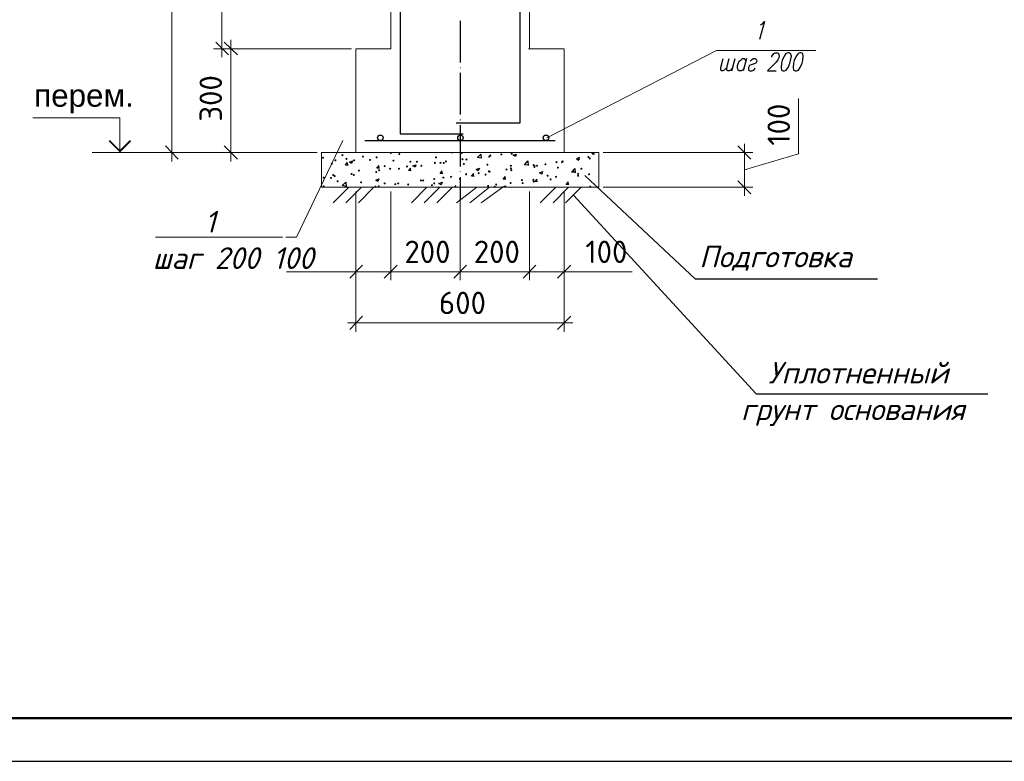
# Model space of a CAD drawing. Extents: x 4085 to 16701, y -65 to 10948.
# Tile 262 of 268: x 15487 to 15601, y 10638 to 10724. Entities that reach past the tile are written whole.
import ezdxf

# ---------------------------------------------------------------- set-up
doc = ezdxf.new("R2010")
doc.units = 0
doc.header["$MEASUREMENT"] = 0
doc.linetypes.add('CONTI', pattern=[0])
doc.layers.get('0').update_dxf_attribs({"color": 250, "linetype": 'CONTI'})
for name, color, linetype in [('PDF _100_EXPLICATION', 7, 'Continuous'), ('PDF _ELE. Электрооборудование (Powet equip.)', 7, 'Continuous'), ('PDF _STR. TEXT RU', 7, 'Continuous'), ('PDF _арматура', 7, 'Continuous'), ('PDF _ось', 7, 'Continuous'), ('PDF _Рамка (Sheet frame)', 7, 'Continuous'), ('PDF _Текст', 7, 'Continuous')]:
    doc.layers.add(name, color=color, linetype=linetype)
doc.styles.add('PDF Arial', font='arial.ttf')
doc.styles.add('PDF ISOCPEUR', font='isocpeur.TTF')
doc.styles.add('PDF ISOCPEUR Italic', font='isocpeui.ttf')

# ---------------------------------------------------------------- blocks, each defined once
blk = doc.blocks.new('A$Cc4c8f544')
at = {"layer": 'PDF _ELE. Электрооборудование (Powet equip.)', "transparency": 33554559}
for points in [[(-25302, -9410), (-25306, -9402), (-25315, -9398), (-25323, -9402), (-25327, -9410), (-25323, -9419), (-25315, -9423), (-25306, -9419)], [(-25077, -9381), (-25082, -9372), (-25090, -9368), (-25099, -9372), (-25103, -9381), (-25099, -9389), (-25090, -9393), (-25082, -9389)], [(-25031, -9423), (-25035, -9415), (-25044, -9410), (-25052, -9415), (-25056, -9423), (-25052, -9432), (-25044, -9436), (-25035, -9432)], [(-25031, -9423), (-25035, -9415), (-25044, -9410), (-25052, -9415), (-25056, -9423), (-25052, -9432), (-25044, -9436), (-25035, -9432)], [(-24840, -9398), (-24845, -9389), (-24853, -9385), (-24862, -9389), (-24866, -9398), (-24862, -9406), (-24853, -9410), (-24845, -9406)], [(-24760, -9436), (-24764, -9427), (-24773, -9423), (-24781, -9427), (-24785, -9436), (-24781, -9444), (-24773, -9448), (-24764, -9444)], [(-24684, -9406), (-24688, -9398), (-24696, -9393), (-24705, -9398), (-24709, -9406), (-24705, -9415), (-24696, -9419), (-24688, -9415)], [(-24519, -9355), (-24523, -9347), (-24531, -9343), (-24540, -9347), (-24544, -9355), (-24540, -9364), (-24531, -9368), (-24523, -9364)], [(-24421, -9368), (-24426, -9360), (-24434, -9355), (-24442, -9360), (-24447, -9368), (-24442, -9376), (-24434, -9381), (-24426, -9376)], [(-23998, -9406), (-24002, -9398), (-24011, -9393), (-24019, -9398), (-24023, -9406), (-24019, -9415), (-24011, -9419), (-24002, -9415)], [(-23702, -9355), (-23706, -9347), (-23714, -9343), (-23723, -9347), (-23727, -9355), (-23723, -9364), (-23714, -9368), (-23706, -9364)], [(-23693, -9427), (-23697, -9419), (-23706, -9415), (-23714, -9419), (-23719, -9427), (-23714, -9436), (-23706, -9440), (-23697, -9436)], [(-23647, -9432), (-23651, -9423), (-23659, -9419), (-23668, -9423), (-23672, -9432), (-23668, -9440), (-23659, -9444), (-23651, -9440)], [(-23384, -9398), (-23388, -9389), (-23397, -9385), (-23405, -9389), (-23409, -9398), (-23405, -9406), (-23397, -9410), (-23388, -9406)], [(-23371, -9385), (-23376, -9376), (-23384, -9372), (-23393, -9376), (-23397, -9385), (-23393, -9393), (-23384, -9398), (-23376, -9393)], [(-23244, -9372), (-23249, -9364), (-23257, -9360), (-23266, -9364), (-23270, -9372), (-23266, -9381), (-23257, -9385), (-23249, -9381)], [(-23126, -9364), (-23130, -9355), (-23139, -9351), (-23147, -9355), (-23151, -9364), (-23147, -9372), (-23139, -9376), (-23130, -9372)], [(-22351, -9427), (-22355, -9419), (-22364, -9415), (-22372, -9419), (-22376, -9427), (-22372, -9436), (-22364, -9440), (-22355, -9436)], [(-22241, -9402), (-22245, -9393), (-22254, -9389), (-22262, -9393), (-22266, -9402), (-22262, -9410), (-22254, -9415), (-22245, -9410)], [(-22224, -9419), (-22228, -9410), (-22237, -9406), (-22245, -9410), (-22249, -9419), (-22245, -9427), (-22237, -9432), (-22228, -9427)], [(-25200, -9478), (-25204, -9470), (-25213, -9465), (-25221, -9470), (-25226, -9478), (-25221, -9487), (-25213, -9491), (-25204, -9487)], [(-25158, -9440), (-25162, -9432), (-25171, -9427), (-25179, -9432), (-25183, -9440), (-25179, -9448), (-25171, -9453), (-25162, -9448)], [(-24942, -9440), (-24946, -9432), (-24955, -9427), (-24963, -9432), (-24967, -9440), (-24963, -9448), (-24955, -9453), (-24946, -9448)], [(-24591, -9508), (-24595, -9499), (-24603, -9495), (-24612, -9499), (-24616, -9508), (-24612, -9516), (-24603, -9520), (-24595, -9516)], [(-24527, -9537), (-24531, -9529), (-24540, -9525), (-24548, -9529), (-24553, -9537), (-24548, -9546), (-24540, -9550), (-24531, -9546)], [(-24489, -9444), (-24493, -9436), (-24502, -9432), (-24510, -9436), (-24514, -9444), (-24510, -9453), (-24502, -9457), (-24493, -9453)], [(-24426, -9537), (-24430, -9529), (-24438, -9525), (-24447, -9529), (-24451, -9537), (-24447, -9546), (-24438, -9550), (-24430, -9546)], [(-24332, -9512), (-24337, -9503), (-24345, -9499), (-24354, -9503), (-24358, -9512), (-24354, -9520), (-24345, -9525), (-24337, -9520)], [(-24294, -9457), (-24299, -9448), (-24307, -9444), (-24315, -9448), (-24320, -9457), (-24315, -9465), (-24307, -9470), (-24299, -9465)], [(-24218, -9457), (-24222, -9448), (-24231, -9444), (-24239, -9448), (-24243, -9457), (-24239, -9465), (-24231, -9470), (-24222, -9465)], [(-24167, -9503), (-24172, -9495), (-24180, -9491), (-24188, -9495), (-24193, -9503), (-24188, -9512), (-24180, -9516), (-24172, -9512)], [(-24011, -9470), (-24015, -9461), (-24023, -9457), (-24032, -9461), (-24036, -9470), (-24032, -9478), (-24023, -9482), (-24015, -9478)], [(-23947, -9470), (-23951, -9461), (-23960, -9457), (-23968, -9461), (-23973, -9470), (-23968, -9478), (-23960, -9482), (-23951, -9478)], [(-23909, -9470), (-23913, -9461), (-23922, -9457), (-23930, -9461), (-23934, -9470), (-23930, -9478), (-23922, -9482), (-23913, -9478)], [(-23884, -9453), (-23888, -9444), (-23896, -9440), (-23905, -9444), (-23909, -9453), (-23905, -9461), (-23896, -9465), (-23888, -9461)], [(-23676, -9482), (-23680, -9474), (-23689, -9470), (-23697, -9474), (-23702, -9482), (-23697, -9491), (-23689, -9495), (-23680, -9491)], [(-23405, -9491), (-23409, -9482), (-23418, -9478), (-23426, -9482), (-23431, -9491), (-23426, -9499), (-23418, -9503), (-23409, -9499)], [(-23185, -9546), (-23189, -9537), (-23198, -9533), (-23206, -9537), (-23210, -9546), (-23206, -9554), (-23198, -9559), (-23189, -9554)], [(-23134, -9503), (-23139, -9495), (-23147, -9491), (-23155, -9495), (-23160, -9503), (-23155, -9512), (-23147, -9516), (-23139, -9512)], [(-23134, -9533), (-23139, -9525), (-23147, -9520), (-23155, -9525), (-23160, -9533), (-23155, -9542), (-23147, -9546), (-23139, -9542)], [(-22872, -9495), (-22876, -9487), (-22884, -9482), (-22893, -9487), (-22897, -9495), (-22893, -9503), (-22884, -9508), (-22876, -9503)], [(-22863, -9503), (-22868, -9495), (-22876, -9491), (-22884, -9495), (-22889, -9503), (-22884, -9512), (-22876, -9516), (-22868, -9512)], [(-22863, -9516), (-22868, -9508), (-22876, -9503), (-22884, -9508), (-22889, -9516), (-22884, -9525), (-22876, -9529), (-22868, -9525)], [(-22834, -9503), (-22838, -9495), (-22846, -9491), (-22855, -9495), (-22859, -9503), (-22855, -9512), (-22846, -9516), (-22838, -9512)], [(-22736, -9487), (-22741, -9478), (-22749, -9474), (-22757, -9478), (-22762, -9487), (-22757, -9495), (-22749, -9499), (-22741, -9495)], [(-22609, -9461), (-22614, -9453), (-22622, -9448), (-22630, -9453), (-22635, -9461), (-22630, -9470), (-22622, -9474), (-22614, -9470)], [(-22592, -9525), (-22597, -9516), (-22605, -9512), (-22614, -9516), (-22618, -9525), (-22614, -9533), (-22605, -9537), (-22597, -9533)], [(-22546, -9461), (-22550, -9453), (-22559, -9448), (-22567, -9453), (-22571, -9461), (-22567, -9470), (-22559, -9474), (-22550, -9470)], [(-22537, -9453), (-22542, -9444), (-22550, -9440), (-22559, -9444), (-22563, -9453), (-22559, -9461), (-22550, -9465), (-22542, -9461)], [(-22321, -9537), (-22326, -9529), (-22334, -9525), (-22343, -9529), (-22347, -9537), (-22343, -9546), (-22334, -9550), (-22326, -9546)], [(-25293, -9639), (-25298, -9631), (-25306, -9626), (-25315, -9631), (-25319, -9639), (-25315, -9647), (-25306, -9652), (-25298, -9647)], [(-25209, -9643), (-25213, -9635), (-25221, -9631), (-25230, -9635), (-25234, -9643), (-25230, -9652), (-25221, -9656), (-25213, -9652)], [(-25183, -9609), (-25188, -9601), (-25196, -9597), (-25204, -9601), (-25209, -9609), (-25204, -9618), (-25196, -9622), (-25188, -9618)], [(-25166, -9622), (-25171, -9614), (-25179, -9609), (-25188, -9614), (-25192, -9622), (-25188, -9631), (-25179, -9635), (-25171, -9631)], [(-24972, -9597), (-24976, -9588), (-24984, -9584), (-24993, -9588), (-24997, -9597), (-24993, -9605), (-24984, -9609), (-24976, -9605)], [(-24946, -9609), (-24950, -9601), (-24959, -9597), (-24967, -9601), (-24972, -9609), (-24967, -9618), (-24959, -9622), (-24950, -9618)], [(-24887, -9559), (-24891, -9550), (-24900, -9546), (-24908, -9550), (-24912, -9559), (-24908, -9567), (-24900, -9571), (-24891, -9567)], [(-24688, -9575), (-24692, -9567), (-24701, -9563), (-24709, -9567), (-24713, -9575), (-24709, -9584), (-24701, -9588), (-24692, -9584)], [(-24654, -9554), (-24658, -9546), (-24667, -9542), (-24675, -9546), (-24680, -9554), (-24675, -9563), (-24667, -9567), (-24658, -9563)], [(-24019, -9656), (-24023, -9647), (-24032, -9643), (-24040, -9647), (-24044, -9656), (-24040, -9664), (-24032, -9669), (-24023, -9664)], [(-23913, -9639), (-23917, -9631), (-23926, -9626), (-23934, -9631), (-23939, -9639), (-23934, -9647), (-23926, -9652), (-23917, -9647)], [(-23824, -9631), (-23829, -9622), (-23837, -9618), (-23846, -9622), (-23850, -9631), (-23846, -9639), (-23837, -9643), (-23829, -9639)], [(-23723, -9656), (-23727, -9647), (-23735, -9643), (-23744, -9647), (-23748, -9656), (-23744, -9664), (-23735, -9669), (-23727, -9664)], [(-23651, -9601), (-23655, -9592), (-23663, -9588), (-23672, -9592), (-23676, -9601), (-23672, -9609), (-23663, -9614), (-23655, -9609)], [(-23507, -9588), (-23511, -9580), (-23520, -9575), (-23528, -9580), (-23532, -9588), (-23528, -9597), (-23520, -9601), (-23511, -9597)], [(-23426, -9605), (-23431, -9597), (-23439, -9592), (-23448, -9597), (-23452, -9605), (-23448, -9614), (-23439, -9618), (-23431, -9614)], [(-23388, -9567), (-23393, -9559), (-23401, -9554), (-23409, -9559), (-23414, -9567), (-23409, -9575), (-23401, -9580), (-23393, -9575)], [(-23380, -9571), (-23384, -9563), (-23393, -9559), (-23401, -9563), (-23405, -9571), (-23401, -9580), (-23393, -9584), (-23384, -9580)], [(-23130, -9554), (-23134, -9546), (-23143, -9542), (-23151, -9546), (-23155, -9554), (-23151, -9563), (-23143, -9567), (-23134, -9563)], [(-22711, -9618), (-22715, -9609), (-22724, -9605), (-22732, -9609), (-22736, -9618), (-22732, -9626), (-22724, -9631), (-22715, -9626)], [(-22677, -9660), (-22681, -9652), (-22690, -9647), (-22698, -9652), (-22702, -9660), (-22698, -9669), (-22690, -9673), (-22681, -9669)], [(-22614, -9631), (-22618, -9622), (-22626, -9618), (-22635, -9622), (-22639, -9631), (-22635, -9639), (-22626, -9643), (-22618, -9639)], [(-22415, -9567), (-22419, -9559), (-22427, -9554), (-22436, -9559), (-22440, -9567), (-22436, -9575), (-22427, -9580), (-22419, -9575)], [(-22360, -9597), (-22364, -9588), (-22372, -9584), (-22381, -9588), (-22385, -9597), (-22381, -9605), (-22372, -9609), (-22364, -9605)], [(-22360, -9618), (-22364, -9609), (-22372, -9605), (-22381, -9609), (-22385, -9618), (-22381, -9626), (-22372, -9631), (-22364, -9626)], [(-22233, -9601), (-22237, -9592), (-22245, -9588), (-22254, -9592), (-22258, -9601), (-22254, -9609), (-22245, -9614), (-22237, -9609)], [(-25293, -9741), (-25298, -9732), (-25306, -9728), (-25315, -9732), (-25319, -9741), (-25315, -9749), (-25306, -9753), (-25298, -9749)], [(-25133, -9681), (-25137, -9673), (-25145, -9669), (-25154, -9673), (-25158, -9681), (-25154, -9690), (-25145, -9694), (-25137, -9690)], [(-24862, -9694), (-24866, -9686), (-24874, -9681), (-24883, -9686), (-24887, -9694), (-24883, -9702), (-24874, -9707), (-24866, -9702)], [(-24696, -9745), (-24701, -9736), (-24709, -9732), (-24718, -9736), (-24722, -9745), (-24718, -9753), (-24709, -9758), (-24701, -9753)], [(-24658, -9741), (-24663, -9732), (-24671, -9728), (-24680, -9732), (-24684, -9741), (-24680, -9749), (-24671, -9753), (-24663, -9749)], [(-24591, -9707), (-24595, -9698), (-24603, -9694), (-24612, -9698), (-24616, -9707), (-24612, -9715), (-24603, -9719), (-24595, -9715)], [(-24468, -9715), (-24472, -9707), (-24481, -9702), (-24489, -9707), (-24493, -9715), (-24489, -9724), (-24481, -9728), (-24472, -9724)], [(-24434, -9707), (-24438, -9698), (-24447, -9694), (-24455, -9698), (-24459, -9707), (-24455, -9715), (-24447, -9719), (-24438, -9715)], [(-24320, -9719), (-24324, -9711), (-24332, -9707), (-24341, -9711), (-24345, -9719), (-24341, -9728), (-24332, -9732), (-24324, -9728)], [(-24172, -9673), (-24176, -9664), (-24184, -9660), (-24193, -9664), (-24197, -9673), (-24193, -9681), (-24184, -9686), (-24176, -9681)], [(-24146, -9673), (-24150, -9664), (-24159, -9660), (-24167, -9664), (-24172, -9673), (-24167, -9681), (-24159, -9686), (-24150, -9681)], [(-24044, -9728), (-24049, -9719), (-24057, -9715), (-24066, -9719), (-24070, -9728), (-24066, -9736), (-24057, -9741), (-24049, -9736)], [(-24019, -9707), (-24023, -9698), (-24032, -9694), (-24040, -9698), (-24044, -9707), (-24040, -9715), (-24032, -9719), (-24023, -9715)], [(-23774, -9741), (-23778, -9732), (-23786, -9728), (-23795, -9732), (-23799, -9741), (-23795, -9749), (-23786, -9753), (-23778, -9749)], [(-23397, -9736), (-23401, -9728), (-23409, -9724), (-23418, -9728), (-23422, -9736), (-23418, -9745), (-23409, -9749), (-23401, -9745)], [(-23321, -9745), (-23325, -9736), (-23333, -9732), (-23342, -9736), (-23346, -9745), (-23342, -9753), (-23333, -9758), (-23325, -9753)], [(-23304, -9719), (-23308, -9711), (-23316, -9707), (-23325, -9711), (-23329, -9719), (-23325, -9728), (-23316, -9732), (-23308, -9728)], [(-23139, -9702), (-23143, -9694), (-23151, -9690), (-23160, -9694), (-23164, -9702), (-23160, -9711), (-23151, -9715), (-23143, -9711)], [(-23007, -9669), (-23012, -9660), (-23020, -9656), (-23028, -9660), (-23033, -9669), (-23028, -9677), (-23020, -9681), (-23012, -9677)], [(-22999, -9702), (-23003, -9694), (-23012, -9690), (-23020, -9694), (-23024, -9702), (-23020, -9711), (-23012, -9715), (-23003, -9711)], [(-22876, -9664), (-22880, -9656), (-22889, -9652), (-22897, -9656), (-22901, -9664), (-22897, -9673), (-22889, -9677), (-22880, -9673)], [(-22872, -9686), (-22876, -9677), (-22884, -9673), (-22893, -9677), (-22897, -9686), (-22893, -9694), (-22884, -9698), (-22876, -9694)], [(-22220, -9745), (-22224, -9736), (-22233, -9732), (-22241, -9736), (-22245, -9745), (-22241, -9753), (-22233, -9758), (-22224, -9753)]]:
    blk.add_hatch(color=256, dxfattribs=at).paths.add_polyline_path(points)
at = {"layer": 'PDF _ось', "transparency": 33554559}
for points in [[(-23723, -8373), (-23727, -8369), (-23731, -8365), (-23735, -8369), (-23740, -8373), (-23735, -8377), (-23731, -8382), (-23727, -8377)], [(-23723, -8974), (-23727, -8970), (-23731, -8966), (-23735, -8970), (-23740, -8974), (-23735, -8979), (-23731, -8983), (-23727, -8979)], [(-23723, -9571), (-23727, -9567), (-23731, -9563), (-23735, -9567), (-23740, -9571), (-23735, -9575), (-23731, -9580), (-23727, -9575)]]:
    blk.add_hatch(color=256, dxfattribs=at).paths.add_polyline_path(points)
at = {"layer": 'PDF _100_EXPLICATION', "lineweight": 30}
for centre in [(-24652, -9180), (-23729, -9180), (-22743, -9180)]:
    blk.add_circle(centre, 31.8, dxfattribs=at)
at = {"layer": 'PDF _ELE. Электрооборудование (Powet equip.)', "lineweight": 30}
for points in [[(-20268, -7878), (-20251, -7869), (-20222, -7840), (-20281, -8047)], [(-20658, -8369), (-20687, -8399), (-20704, -8407), (-20717, -8407), (-20725, -8399), (-20725, -8369), (-20700, -8267)], [(-20586, -8369), (-20615, -8399), (-20632, -8407), (-20645, -8407), (-20658, -8399), (-20658, -8369), (-20632, -8267)], [(-20598, -8407), (-20560, -8267)], [(-20459, -8377), (-20476, -8399), (-20493, -8407), (-20514, -8407), (-20526, -8399), (-20531, -8386), (-20535, -8377), (-20535, -8348), (-20526, -8327), (-20514, -8297), (-20493, -8280), (-20476, -8267), (-20459, -8267), (-20446, -8280), (-20437, -8297)], [(-20429, -8267), (-20467, -8407)], [(-20387, -8297), (-20374, -8280), (-20353, -8267), (-20332, -8267), (-20315, -8280), (-20310, -8297), (-20323, -8318), (-20340, -8327), (-20378, -8339), (-20395, -8348), (-20408, -8369), (-20408, -8377), (-20408, -8399), (-20391, -8407), (-20370, -8407), (-20344, -8399), (-20332, -8377)], [(-20137, -8250), (-20137, -8238), (-20124, -8221), (-20116, -8208), (-20099, -8200), (-20069, -8200), (-20061, -8208), (-20056, -8221), (-20052, -8238), (-20056, -8259), (-20069, -8280), (-20090, -8310), (-20188, -8407), (-20090, -8407)], [(-23837, -9351), (-23824, -9355), (-23824, -9351)], [(-23532, -9406), (-23494, -9368), (-23490, -9415), (-23536, -9406)], [(-22182, -9372), (-22211, -9368), (-22199, -9351)], [(-22186, -9372), (-22190, -9351)], [(-25027, -9499), (-25056, -9495), (-25035, -9465), (-25031, -9499)], [(-24663, -9529), (-24692, -9529), (-24667, -9499)], [(-24667, -9529), (-24671, -9499)], [(-24299, -9563), (-24328, -9559), (-24303, -9529)], [(-24303, -9563), (-24307, -9529)], [(-22948, -9495), (-22990, -9491), (-22952, -9448), (-22948, -9499)], [(-22406, -9580), (-22448, -9575), (-22410, -9533), (-22406, -9584)], [(-23934, -9592), (-23964, -9592), (-23939, -9563)], [(-23939, -9597), (-23943, -9563)], [(-23570, -9626), (-23600, -9622), (-23575, -9592)], [(-23575, -9626), (-23579, -9597)], [(-23206, -9656), (-23236, -9656), (-23210, -9626)], [(-23210, -9660), (-23215, -9626)], [(-23240, -9749), (-23244, -9749), (-23210, -9736), (-23215, -9749)], [(-22842, -9690), (-22872, -9686), (-22846, -9656)], [(-22846, -9690), (-22851, -9660)], [(-22478, -9719), (-22508, -9719), (-22482, -9690)], [(-22482, -9724), (-22487, -9690)], [(-22139, -9749), (-22144, -9749), (-22135, -9741)]]:
    blk.add_lwpolyline(points, dxfattribs=at)
at = {"layer": 'PDF _ELE. Электрооборудование (Powet equip.)', "lineweight": 13}
for points in [[(-26551, -8077), (-26403, -8225)], [(-26301, -8225), (-26453, -8077)], [(-27131, -9275), (-26983, -9427)], [(-26453, -9275), (-26301, -9427)], [(-20382, -9427), (-20531, -9275)], [(-27977, -9351), (-27080, -9351)], [(-20531, -9677), (-20382, -9825)], [(-24857, -10651), (-25006, -10799)], [(-22609, -10799), (-22457, -10651)], [(-24857, -11239), (-25006, -11392)], [(-22609, -11392), (-22457, -11239)]]:
    blk.add_lwpolyline(points, dxfattribs=at)
at = {"layer": 'PDF _ELE. Электрооборудование (Powet equip.)', "lineweight": 30}
for points in [[(-19951, -8200), (-19976, -8208), (-19997, -8238), (-20018, -8288), (-20027, -8318), (-20031, -8369), (-20027, -8399), (-20010, -8407), (-19993, -8407), (-19972, -8399), (-19951, -8369), (-19929, -8318), (-19921, -8288), (-19913, -8238), (-19921, -8208), (-19938, -8200)], [(-19815, -8200), (-19836, -8208), (-19857, -8238), (-19879, -8288), (-19887, -8318), (-19891, -8369), (-19887, -8399), (-19870, -8407), (-19853, -8407), (-19832, -8399), (-19811, -8369), (-19790, -8318), (-19781, -8288), (-19777, -8238), (-19781, -8208), (-19798, -8200)], [(-23088, -9368), (-23096, -9398), (-23122, -9381)], [(-22355, -9406), (-22389, -9423), (-22368, -9440)], [(-24972, -9448), (-24984, -9478), (-25010, -9461)], [(-24243, -9491), (-24252, -9520), (-24277, -9503)], [(-23511, -9529), (-23524, -9563), (-23549, -9546)], [(-22783, -9571), (-22791, -9601), (-22817, -9584)], [(-25048, -9741), (-25094, -9732), (-25052, -9694)], [(-24671, -9652), (-24680, -9686), (-24705, -9669)], [(-23939, -9694), (-23951, -9724), (-23977, -9707)]]:
    blk.add_lwpolyline(points, close=True, dxfattribs=at)
at = {"layer": 'PDF _ELE. Электрооборудование (Powet equip.)', "lineweight": 18}
for points in [[(-27656, -9351), (-27656, -8949), (-28659, -8949)], [(-25018, -9749), (-25196, -9931)], [(-24870, -9749), (-25052, -9931)], [(-24726, -9749), (-24904, -9931)], [(-24116, -9749), (-24294, -9931)], [(-23968, -9749), (-24146, -9931)], [(-23820, -9749), (-24002, -9931)], [(-23541, -9749), (-23774, -9931)], [(-23393, -9749), (-23621, -9931)], [(-23240, -9749), (-23490, -9931)], [(-22630, -9749), (-22808, -9931)], [(-22482, -9749), (-22660, -9931)], [(-22338, -9749), (-22516, -9931)]]:
    blk.add_lwpolyline(points, dxfattribs=at)
at = {"layer": 'PDF _ELE. Электрооборудование (Powet equip.)', "lineweight": 0, "const_width": 21}
blk.add_lwpolyline([(-27533, -9213), (-27656, -9336), (-27779, -9213)], dxfattribs=at)
at = {"layer": 'PDF _ELE. Электрооборудование (Powet equip.)', "lineweight": 5}
for points in [[(-25086, -9211), (-25619, -10325), (-25742, -10325)], [(-27245, -10325), (-25780, -10325)]]:
    blk.add_lwpolyline(points, dxfattribs=at)
at = {"layer": 'PDF _ELE. Электрооборудование (Powet equip.)', "lineweight": 13}
for points in [[(-24608, -10799), (-24459, -10651)], [(-23807, -10799), (-23659, -10651)], [(-22859, -10651), (-23007, -10799)]]:
    blk.add_lwpolyline(points, close=True, dxfattribs=at)
at = {"layer": 'PDF _STR. TEXT RU', "lineweight": 25}
for points in [[(-18918, -10812), (-21017, -10812), (-22296, -9614)], [(-22427, -9842), (-20319, -12133), (-17648, -12133)]]:
    blk.add_lwpolyline(points, dxfattribs=at)
at = {"layer": 'PDF _арматура', "lineweight": 13}
for points in [[(-22944, -2950), (-24531, -2950), (-24531, -8153), (-24934, -8153), (-24934, -9351)], [(-22931, -2950), (-22931, -8153)], [(-27059, -9453), (-27059, -3052)], [(-26479, -4051), (-26479, -8250)], [(-26377, -8051), (-26377, -9453)], [(-26576, -8153), (-24984, -8153), (-26479, -8153)], [(-22944, -8153), (-22533, -8153), (-22533, -9351)], [(-22732, -9182), (-20776, -8174), (-19629, -8174)], [(-20454, -9550), (-19832, -9364), (-19832, -8729)], [(-20454, -9851), (-20454, -9249)], [(-27156, -9351), (-25382, -9351), (-26479, -9351)], [(-22084, -9351), (-20357, -9351)], [(-22084, -9749), (-20357, -9749)], [(-24934, -9800), (-24934, -10824)], [(-22533, -9800), (-22533, -10824)], [(-22533, -10426), (-22533, -11417)], [(-24934, -10515), (-24934, -11417)], [(-25734, -10727), (-24934, -10727)], [(-24434, -10727), (-25031, -10727)], [(-23634, -10727), (-24633, -10727)], [(-23833, -10727), (-22834, -10727)], [(-23033, -10727), (-22432, -10727)], [(-21750, -10727), (-22533, -10727)], [(-25031, -11315), (-22432, -11315)]]:
    blk.add_lwpolyline(points, dxfattribs=at)
at = {"layer": 'PDF _арматура', "lineweight": 30}
for points in [[(-24426, -3250), (-24426, -9135), (-23697, -9135)], [(-23045, -3250), (-23045, -9012), (-23778, -9012)], [(-24832, -9211), (-22635, -9211)]]:
    blk.add_lwpolyline(points, dxfattribs=at)
at = {"layer": 'PDF _арматура', "lineweight": 13}
for points in [[(-22135, -9749), (-25332, -9749), (-25332, -9351), (-24934, -9351), (-22533, -9351), (-22135, -9351)], [(-24531, -10824), (-24531, -9800)], [(-23731, -10824), (-23731, -9800)], [(-22931, -10824), (-22931, -9800)]]:
    blk.add_lwpolyline(points, close=True, dxfattribs=at)
at = {"layer": 'PDF _ось', "lineweight": 25}
for points in [[(-23731, -7831), (-23731, -8314)], [(-23731, -8432), (-23731, -8911)], [(-23731, -9034), (-23731, -9512)], [(-23731, -9635), (-23731, -9897)]]:
    blk.add_lwpolyline(points, dxfattribs=at)
at = {"layer": 'PDF _Рамка (Sheet frame)', "lineweight": 50}
blk.add_line((-45991, -15871), (9367, -15871), dxfattribs=at)
at = {"layer": 'PDF _Рамка (Sheet frame)', "lineweight": 25}
blk.add_line((-46787, -16370), (9867, -16370), dxfattribs=at)
at = {"layer": 'PDF _Текст', "char_height": 258.8, "attachment_point": 7, "rotation": 90, "style": 'PDF ISOCPEUR'}
for s, insert in [('300', (-26479, -8995)), ('100', (-19929, -9271))]:
    blk.add_mtext(s, dxfattribs=dict(at, insert=insert))
at = {"layer": 'PDF _Текст', "attachment_point": 7}
for s, insert, char_height, style in [('перем.', (-28644, -8900), 258.8, 'PDF Arial'), ('1', (-26678, -10274), 250, 'PDF ISOCPEUR Italic'), ('200', (-24375, -10625), 258.8, 'PDF ISOCPEUR'), ('200', (-23575, -10625), 258.8, 'PDF ISOCPEUR'), ('100', (-22288, -10625), 258.8, 'PDF ISOCPEUR'), ('шаг 200 100', (-27278, -10693), 249.99, 'PDF ISOCPEUR Italic'), ('Подготовка', (-20975, -10714), 250, 'PDF ISOCPEUR Italic'), ('600', (-23977, -11214), 258.8, 'PDF ISOCPEUR'), ('Уплотненный', (-20179, -12014), 249.99, 'PDF ISOCPEUR Italic'), ('грунт основания', (-20493, -12504), 249.99, 'PDF ISOCPEUR Italic')]:
    blk.add_mtext(s, dxfattribs=dict(at, insert=insert, char_height=char_height, style=style))

msp = doc.modelspace()

# ---------------------------------------------------------------- block references
at = {"xscale": 0.01, "yscale": 0.01, "zscale": 0.01}
msp.add_blockref('A$Cc4c8f544', (15775.48, 10802.15), dxfattribs=at)

doc.saveas('drawing.dxf')
